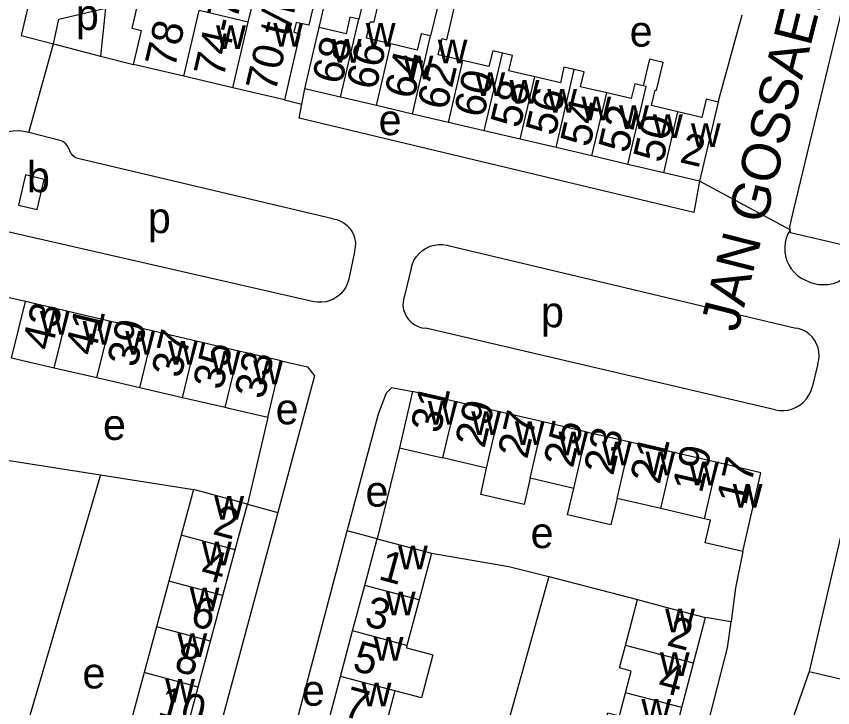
# Model space of a CAD drawing. Extents: x 163012 to 165277, y 382513 to 383987.
# Drawn here: x 163806.5 to 163912.4, y 383286.3 to 383376 of the extents above; entities that cross this region are included whole.
import ezdxf

# ---------------------------------------------------------------- set-up
doc = ezdxf.new("R2010")
doc.units = 0
for name, color, linetype in [('BLT_Basislijn', 7, 'Continuous'), ('BLT_Bebouwing', 7, 'Continuous'), ('BLT_Centroide', 7, 'Continuous'), ('BLT_Huisnummer', 7, 'Continuous'), ('BLT_Huisnummer_ tussenligend', 7, 'Continuous'), ('BLT_Huisnummer_reeks', 7, 'Continuous'), ('BLT_Onderverdeling_panden', 7, 'Continuous'), ('BLT_Straatnaam', 7, 'Continuous'), ('BLT_Vlakafsluiter', 7, 'Continuous')]:
    doc.layers.add(name, color=color, linetype=linetype)

msp = doc.modelspace()

# ---------------------------------------------------------------- linework, layer by layer
at = {"layer": 'BLT_Basislijn'}
for p, q in [((163845.8, 383374.6), (163849.04, 383388.36)), ((163897.57, 383364.91), (163900.68, 383376.23)), ((163811.33, 383372.48), (163817.46, 383370.89)), ((163817.46, 383370.89), (163821.74, 383369.78)), ((163843.57, 383364.66), (163843.94, 383366.62)), ((163841.32, 383365.21), (163843.57, 383364.66)), ((163812.35, 383359.87), (163808.14, 383360.95)), ((163813.62, 383358.3), (163813.29, 383358.98)), ((163813.67, 383358.21), (163813.62, 383358.3)), ((163847.61, 383349.77), (163814.5, 383357.57)), ((163845.13, 383339.01), (163799.14, 383349.5)), ((163862.56, 383346.32), (163907.64, 383335.59)), ((163850.38, 383345.46), (163849.66, 383341.94)), ((163857.75, 383343.37), (163856.93, 383339.95)), ((163904.97, 383324.97), (163859.66, 383335.56)), ((163910.5, 383330.93), (163909.76, 383327.91)), ((163839.16, 383323.97), (163836.52, 383312.74)), ((163856.23, 383320.04), (163853.33, 383308.24)), ((163804.53, 383318.57), (163817.44, 383316.53)), ((163817.44, 383316.53), (163802.21, 383264.65)), ((163817.44, 383316.53), (163829.51, 383314.63)), ((163836.52, 383312.74), (163840.47, 383311.66)), ((163853.33, 383308.24), (163849.46, 383309.26)), ((163875.6, 383303.33), (163887.11, 383300.36)), ((163899.25, 383297.48), (163895.93, 383298.04)), ((163909.37, 383291.03), (163907.14, 383284.56))]:
    msp.add_line(p, q, dxfattribs=at)
for points in [[(163822.01, 383419.4), (163817.8, 383418.84), (163807.17, 383373.55), (163811.33, 383372.48)], [(163906.92, 383348.35), (163906.88, 383348.73), (163907.35, 383350.8), (163918.78, 383398.18), (164018.58, 383381.08)], [(163811.33, 383372.48), (163812.06, 383375.66), (163818.09, 383377.09), (163817.46, 383370.89)], [(163895.18, 383354.66), (163894.43, 383350.58), (163843.23, 383362.84), (163843.57, 383364.66)], [(163808.14, 383360.95), (163807.47, 383361.09), (163806.79, 383361.16), (163806.1, 383361.14), (163805.43, 383361.05), (163804.76, 383360.88), (163804.13, 383360.63), (163803.52, 383360.31), (163802.96, 383359.92), (163802.44, 383359.47), (163801.99, 383358.96), (163801.59, 383358.4), (163801.26, 383357.8), (163801.01, 383357.16), (163800.83, 383356.5), (163800.77, 383356.16)], [(163813.29, 383358.98), (163813.12, 383359.29), (163812.88, 383359.56), (163812.59, 383359.76), (163812.35, 383359.87)], [(163814.17, 383357.74), (163813.89, 383357.95), (163813.67, 383358.21)], [(163814.5, 383357.57), (163814.26, 383357.68), (163814.17, 383357.74)], [(163847.61, 383349.77), (163848.12, 383349.66), (163848.6, 383349.47), (163849.05, 383349.22), (163849.46, 383348.89), (163849.81, 383348.51), (163850.09, 383348.08), (163850.31, 383347.6), (163850.45, 383347.11), (163850.52, 383346.59), (163850.5, 383346.07), (163850.41, 383345.56), (163850.38, 383345.46)], [(163906.92, 383348.35), (163906.63, 383347.82), (163906.41, 383347.27), (163906.27, 383346.69), (163906.21, 383346.09), (163906.22, 383345.49), (163906.32, 383344.9), (163906.49, 383344.33), (163906.74, 383343.79), (163907.06, 383343.28), (163907.44, 383342.82), (163907.88, 383342.42), (163908.37, 383342.08), (163908.9, 383341.8)], [(163956.29, 383336.46), (163906.97, 383347.96), (163906.92, 383348.35)], [(163857.75, 383343.37), (163857.91, 383343.91), (163858.14, 383344.42), (163858.45, 383344.89), (163858.82, 383345.31), (163859.24, 383345.67), (163859.71, 383345.97), (163860.22, 383346.2), (163860.76, 383346.36), (163861.32, 383346.43), (163861.88, 383346.43), (163862.43, 383346.35), (163862.56, 383346.32)], [(163849.66, 383341.94), (163849.51, 383341.41), (163849.28, 383340.91), (163848.99, 383340.44), (163848.63, 383340.03), (163848.21, 383339.67), (163847.74, 383339.37), (163847.24, 383339.15), (163846.71, 383339), (163846.17, 383338.93), (163845.62, 383338.93), (163845.13, 383339.01)], [(163908.9, 383341.8), (163909.46, 383341.54), (163910.05, 383341.36), (163910.66, 383341.24), (163911.28, 383341.22), (163911.9, 383341.26), (163912.5, 383341.39), (163913.09, 383341.6), (163913.64, 383341.88), (163914.14, 383342.22)], [(163856.93, 383339.95), (163856.78, 383339.47), (163856.7, 383338.97), (163856.69, 383338.47), (163856.77, 383337.98), (163856.93, 383337.5), (163857.16, 383337.05), (163857.46, 383336.65), (163857.81, 383336.29), (163858.22, 383336), (163858.67, 383335.78), (163859.15, 383335.63), (163859.66, 383335.56)], [(163910.5, 383330.93), (163910.63, 383331.45), (163910.68, 383331.98), (163910.65, 383332.52), (163910.54, 383333.04), (163910.36, 383333.54), (163910.1, 383334.01), (163909.77, 383334.44), (163909.39, 383334.81), (163908.96, 383335.12), (163908.48, 383335.36), (163907.97, 383335.53), (163907.64, 383335.59)], [(163840.87, 383331.33), (163844.31, 383330.57), (163845.19, 383329.4), (163840.47, 383311.66)], [(163849.46, 383309.26), (163849.62, 383309.89), (163853.5, 383324.44), (163854.55, 383327.17), (163855.26, 383327.87), (163857.92, 383327.34)], [(163904.97, 383324.97), (163905.53, 383324.88), (163906.1, 383324.87), (163906.66, 383324.94), (163907.21, 383325.09), (163907.72, 383325.32), (163908.21, 383325.61), (163908.64, 383325.97), (163909.02, 383326.39), (163909.34, 383326.86), (163909.59, 383327.37), (163909.76, 383327.91)], [(163840.47, 383311.66), (163826.38, 383259.43), (163826.11, 383258.39)], [(163830.64, 383238.01), (163830.81, 383238.67), (163849.46, 383309.26)], [(163860.39, 383306.37), (163870.44, 383304.66), (163875.6, 383303.33)], [(163900.76, 383306.6), (163899.83, 383301.87), (163899.34, 383298.18), (163899.25, 383297.48)], [(163875.6, 383303.33), (163861.61, 383253.11), (163861.49, 383252.69)], [(163886.51, 383246.19), (163886.63, 383246.66), (163898.8, 383294.11), (163899.25, 383297.48)]]:
    msp.add_lwpolyline(points, dxfattribs=at)
at = {"layer": 'BLT_Bebouwing'}
for p, q in [((163836.62, 383375.3), (163830.26, 383376.79)), ((163828.27, 383368.26), (163821.74, 383369.78)), ((163834.63, 383366.77), (163828.27, 383368.26)), ((163841.32, 383365.21), (163834.63, 383366.77)), ((163848.6, 383365.53), (163843.94, 383366.62)), ((163853.26, 383364.45), (163848.6, 383365.53)), ((163857.92, 383363.36), (163853.26, 383364.45)), ((163897.57, 383364.91), (163895.18, 383354.66)), ((163862.58, 383362.27), (163857.92, 383363.36)), ((163867.23, 383361.18), (163862.58, 383362.27)), ((163871.89, 383360.1), (163867.23, 383361.18)), ((163876.55, 383359.01), (163871.89, 383360.1)), ((163885.87, 383356.83), (163881.21, 383357.92)), ((163890.53, 383355.75), (163885.87, 383356.83)), ((163895.18, 383354.66), (163890.53, 383355.75)), ((163807.71, 383355.45), (163806.79, 383351.55)), ((163807.7, 383339.03), (163802.08, 383340.33)), ((163813.24, 383337.74), (163807.7, 383339.03)), ((163818.79, 383336.45), (163813.24, 383337.74)), ((163824.33, 383335.17), (163818.79, 383336.45)), ((163829.87, 383333.88), (163824.33, 383335.17)), ((163835.41, 383332.59), (163829.87, 383333.88)), ((163840.87, 383331.33), (163835.41, 383332.59)), ((163811.45, 383330.4), (163805.91, 383331.69)), ((163839.16, 383323.97), (163840.87, 383331.33)), ((163816.99, 383329.11), (163811.45, 383330.4)), ((163822.54, 383327.83), (163816.99, 383329.11)), ((163857.92, 383327.34), (163856.23, 383320.04)), ((163863.58, 383326.02), (163857.92, 383327.34)), ((163833.62, 383325.26), (163828.08, 383326.54)), ((163869.23, 383324.71), (163863.58, 383326.02)), ((163874.88, 383323.4), (163869.23, 383324.71)), ((163880.53, 383322.08), (163874.88, 383323.4)), ((163891.84, 383319.45), (163886.18, 383320.77)), ((163897.49, 383318.14), (163891.84, 383319.45)), ((163867.53, 383317.41), (163861.88, 383318.73)), ((163878.84, 383314.78), (163873.18, 383316.1)), ((163829.51, 383314.63), (163827.91, 383308.7)), ((163890.14, 383312.16), (163884.49, 383313.47)), ((163834.92, 383306.81), (163836.52, 383312.74)), ((163895.79, 383310.84), (163890.14, 383312.16)), ((163913.94, 383310.53), (163909.37, 383291.03)), ((163827.91, 383308.7), (163826.32, 383302.76)), ((163851.72, 383302.19), (163853.33, 383308.24)), ((163853.33, 383308.24), (163860.39, 383306.37)), ((163833.33, 383300.87), (163834.92, 383306.81)), ((163826.32, 383302.76), (163824.72, 383296.82)), ((163850.15, 383296.29), (163851.72, 383302.19)), ((163831.73, 383294.94), (163833.33, 383300.87)), ((163885.54, 383294.4), (163887.11, 383300.36)), ((163894.36, 383292.08), (163895.93, 383298.04)), ((163824.72, 383296.82), (163823.12, 383290.88)), ((163848.58, 383290.38), (163850.15, 383296.29)), ((163830.14, 383289), (163831.73, 383294.94)), ((163892.85, 383286.34), (163894.36, 383292.08)), ((163823.12, 383290.88), (163821.53, 383284.95)), ((163909.37, 383291.03), (163915.24, 383289.65)), ((163847.01, 383284.48), (163848.58, 383290.38)), ((163828.54, 383283.06), (163830.14, 383289)), ((163891.31, 383280.48), (163892.85, 383286.34))]:
    msp.add_line(p, q, dxfattribs=at)
for points in [[(163821.74, 383369.78), (163822.76, 383374.16), (163821.54, 383374.44), (163823.74, 383383.88), (163824.74, 383383.65)], [(163864.17, 383380.64), (163862.1, 383381.17), (163860.28, 383373.5)], [(163855.13, 383372.47), (163851.94, 383373.21), (163852.43, 383375.32), (163852.94, 383375.32), (163853.69, 383378.54), (163853.52, 383378.58), (163853.93, 383380.37), (163852.19, 383380.78), (163850.96, 383375.66)], [(163864.45, 383370.32), (163861.27, 383371.06), (163861.76, 383373.15), (163862.38, 383372.97), (163864.17, 383380.64)], [(163836.62, 383375.3), (163837.54, 383379.23), (163845.09, 383377.47), (163844.48, 383374.88), (163842.82, 383375.26), (163842.52, 383373.98), (163843.33, 383373.79), (163842.46, 383370.08), (163841.32, 383365.21)], [(163850.96, 383375.66), (163849.81, 383375.93), (163849.3, 383373.78), (163845.8, 383374.6)], [(163843.94, 383366.62), (163845.08, 383371.49), (163845.8, 383374.6)], [(163860.28, 383373.5), (163859.04, 383373.79), (163858.54, 383371.67), (163855.13, 383372.47)], [(163869.59, 383371.28), (163868.33, 383371.57), (163867.85, 383369.53), (163864.45, 383370.32)], [(163873.78, 383368.2), (163870.44, 383368.98), (163870.91, 383370.97), (163869.59, 383371.28)], [(163892.37, 383363.66), (163888.93, 383364.46), (163889.4, 383366.48), (163889.58, 383366.44), (163890.43, 383370.07), (163888.67, 383370.48), (163887.87, 383367.04)], [(163878.91, 383369.13), (163877.58, 383369.44), (163877.11, 383367.42), (163873.78, 383368.2)], [(163883.12, 383366.11), (163880.64, 383366.68), (163879.73, 383366.9), (163880.18, 383368.83), (163878.91, 383369.13)], [(163887.87, 383367.04), (163886.75, 383367.3), (163886.3, 383365.37), (163883.12, 383366.11)], [(163897.57, 383364.91), (163896.02, 383365.27), (163895.47, 383362.93), (163892.37, 383363.66)], [(163881.21, 383357.92), (163880.64, 383358.05), (163876.55, 383359.01)], [(163806.79, 383351.55), (163809.22, 383350.98), (163810.13, 383354.88), (163807.71, 383355.45)], [(163828.08, 383326.54), (163822.54, 383327.83)], [(163839.16, 383323.97), (163834.29, 383325.1), (163833.62, 383325.26)], [(163886.18, 383320.77), (163880.64, 383322.05), (163880.53, 383322.08)], [(163856.23, 383320.04), (163861.1, 383318.91), (163861.88, 383318.73)], [(163873.18, 383316.1), (163872.43, 383312.71), (163866.8, 383314), (163867.53, 383317.41)], [(163900.76, 383306.6), (163903.13, 383316.82), (163897.49, 383318.14)], [(163836.52, 383312.74), (163831.59, 383314.07), (163829.51, 383314.63)], [(163884.49, 383313.47), (163883.65, 383310.06), (163878.03, 383311.36), (163878.84, 383314.78)], [(163900.76, 383306.6), (163895.89, 383307.73), (163896.57, 383310.66), (163895.79, 383310.84)], [(163860.39, 383306.37), (163858.78, 383300.31)], [(163858.78, 383300.31), (163857.21, 383294.41)], [(163887.11, 383300.36), (163890.64, 383299.43), (163895.93, 383298.04)], [(163857.21, 383294.41), (163857.13, 383294.09), (163860.57, 383293.18), (163859.08, 383287.59), (163855.64, 383288.5)], [(163885.55, 383288.26), (163886.29, 383291.08), (163884.77, 383291.48), (163885.54, 383294.4)], [(163855.64, 383288.5), (163854.07, 383282.6)], [(163882.5, 383282.8), (163883.26, 383285.65), (163884.76, 383285.25), (163885.55, 383288.26)]]:
    msp.add_lwpolyline(points, dxfattribs=at)
at = {"layer": 'BLT_Onderverdeling_panden'}
for p, q in [((163828.27, 383368.26), (163830.26, 383376.79)), ((163848.6, 383365.53), (163850.96, 383375.66)), ((163834.63, 383366.77), (163836.62, 383375.3)), ((163857.92, 383363.36), (163860.28, 383373.5)), ((163853.26, 383364.45), (163855.13, 383372.47)), ((163862.58, 383362.27), (163864.45, 383370.32)), ((163867.23, 383361.18), (163869.59, 383371.28)), ((163871.89, 383360.1), (163873.78, 383368.2)), ((163876.55, 383359.01), (163878.91, 383369.13)), ((163881.21, 383357.92), (163883.12, 383366.11)), ((163890.53, 383355.75), (163892.37, 383363.66)), ((163805.91, 383331.69), (163807.7, 383339.03)), ((163811.45, 383330.4), (163813.24, 383337.74)), ((163816.99, 383329.11), (163818.79, 383336.45)), ((163822.54, 383327.83), (163824.33, 383335.17)), ((163828.08, 383326.54), (163829.87, 383333.88)), ((163833.62, 383325.26), (163835.41, 383332.59)), ((163861.88, 383318.73), (163863.58, 383326.02)), ((163867.53, 383317.41), (163869.23, 383324.71)), ((163873.18, 383316.1), (163874.88, 383323.4)), ((163878.84, 383314.78), (163880.53, 383322.08)), ((163884.49, 383313.47), (163886.18, 383320.77)), ((163890.14, 383312.16), (163891.84, 383319.45)), ((163895.79, 383310.84), (163897.49, 383318.14)), ((163834.92, 383306.81), (163827.91, 383308.7)), ((163833.33, 383300.87), (163826.32, 383302.76)), ((163858.78, 383300.31), (163851.72, 383302.19)), ((163831.73, 383294.94), (163824.72, 383296.82)), ((163857.21, 383294.41), (163850.15, 383296.29)), ((163894.36, 383292.08), (163885.54, 383294.4)), ((163830.14, 383289), (163823.12, 383290.88)), ((163855.64, 383288.5), (163848.58, 383290.38)), ((163892.85, 383286.34), (163885.55, 383288.26))]:
    msp.add_line(p, q, dxfattribs=at)
msp.add_lwpolyline([(163885.87, 383356.83), (163888.23, 383366.95), (163887.87, 383367.04)], dxfattribs=at)
at = {"layer": 'BLT_Vlakafsluiter'}
for p, q in [((163808.14, 383360.95), (163811.33, 383372.48)), ((163906.92, 383348.35), (163895.18, 383354.66))]:
    msp.add_line(p, q, dxfattribs=at)

# ---------------------------------------------------------------- texts
at = {"layer": 'BLT_Centroide'}
for s, p in [('p', (163814.25, 383374.27)), ('w', (163832.44, 383371.78)), ('w', (163839.86, 383372.12)), ('w', (163851.86, 383372.11)), ('e', (163886.1, 383372.11)), ('w', (163847.45, 383370.02)), ('w', (163861.19, 383369.95)), ('w', (163856.77, 383367.86)), ('w', (163866.08, 383365.69)), ('w', (163870.52, 383364.69)), ('w', (163875.41, 383363.55)), ('w', (163879.84, 383362.56)), ('w', (163884.72, 383361.41)), ('e', (163853.53, 383360.61)), ('w', (163889.12, 383360.23)), ('w', (163894.05, 383359.09)), ('b', (163807.91, 383353.22)), ('p', (163823.59, 383347.91)), ('p', (163874.6, 383335.69)), ('w', (163809.58, 383334.72)), ('w', (163815.12, 383333.44)), ('w', (163820.66, 383332.14)), ('w', (163826.2, 383330.84)), ('w', (163831.75, 383329.56)), ('w', (163837.25, 383328.28)), ('e', (163840.17, 383323.1)), ('w', (163859.91, 383323.03)), ('w', (163865.55, 383321.72)), ('e', (163817.77, 383321.07)), ('w', (163871.2, 383320.41)), ('w', (163876.86, 383319.09)), ('w', (163882.52, 383317.78)), ('w', (163888.16, 383316.47)), ('w', (163893.81, 383315.16)), ('e', (163851.83, 383312.41)), ('w', (163899.47, 383312.3)), ('w', (163832.21, 383310.72)), ('e', (163873.25, 383307.03)), ('w', (163830.62, 383304.78)), ('w', (163856.05, 383304.28)), ('w', (163829.02, 383298.84)), ('w', (163854.47, 383298.31)), ('w', (163890.7, 383296.09)), ('w', (163827.43, 383292.91)), ('w', (163852.89, 383292.41)), ('w', (163890.02, 383290.44)), ('e', (163815.11, 383288.82)), ('w', (163825.84, 383286.97)), ('e', (163843.57, 383286.58)), ('w', (163851.33, 383286.5)), ('w', (163887.62, 383284.38))]:
    msp.add_text(s, height=4, dxfattribs=at).set_placement(p)
at = {"layer": 'BLT_Huisnummer'}
for s, rotation, p in [('68', 76.8563, (163848.73, 383367.06)), ('64', 76.8619, (163858.11, 383365.15)), ('60', 76.8586, (163867.13, 383362.73)), ('56', 76.8586, (163876.42, 383360.4)), ('50', 76.8609, (163890.39, 383356.9)), ('2', 346.8584, (163892.45, 383357.14)), ('43', 76.2747, (163811.1, 383332.52)), ('37', 76.2718, (163827.86, 383328.96)), ('33', 76.9298, (163838.65, 383326.22)), ('31', 76.9062, (163861.5, 383321.79)), ('25', 76.9119, (163878.74, 383317.31)), ('21', 76.9027, (163889.98, 383315.19)), ('17', 76.9079, (163901.2, 383312.44)), ('2', 344.9532, (163831.85, 383308.89)), ('1', 344.895, (163853.35, 383303.02)), ('6', 344.9532, (163828.93, 383297.05)), ('2', 345.2542, (163890.77, 383294.44)), ('5', 344.8925, (163849.98, 383291.21)), ('10', 344.9512, (163824.7, 383285.35))]:
    msp.add_text(s, height=4, rotation=rotation, dxfattribs=at).set_placement(p)
at = {"layer": 'BLT_Huisnummer_ tussenligend'}
for s, rotation, p in [('66', 76.8619, (163853.17, 383366.34)), ('62', 76.8586, (163862.38, 383363.73)), ('58', 76.8586, (163871.87, 383361.39)), ('54', 76.8644, (163880.92, 383358.94)), ('52', 76.8644, (163885.87, 383358.16)), ('41', 76.2718, (163816.67, 383331.85)), ('39', 76.2718, (163822.12, 383330.36)), ('35', 76.9298, (163833.26, 383327.44)), ('29', 76.9119, (163867.26, 383319.88)), ('27', 76.9119, (163872.8, 383318.48)), ('23', 76.9027, (163883.95, 383316.34)), ('19', 76.9079, (163895.46, 383314.03)), ('4', 344.9532, (163830.27, 383303.15)), ('3', 344.895, (163851.52, 383297.04)), ('8', 344.9532, (163826.85, 383291.13)), ('4', 345.2542, (163889.57, 383288.5)), ('7', 344.8925, (163848.75, 383285.29))]:
    msp.add_text(s, height=4, rotation=rotation, dxfattribs=at).set_placement(p)
at = {"layer": 'BLT_Huisnummer_reeks'}
for s, rotation, p in [('70 t/m 72d', 76.8585, (163840.13, 383366.05)), ('74-76', 76.8632, (163833.38, 383367.92)), ('78', 76.861, (163827.06, 383369.16))]:
    msp.add_text(s, height=4, rotation=rotation, dxfattribs=at).set_placement(p)
at = {"layer": 'BLT_Straatnaam'}
msp.add_text('JAN GOSSAERTSTRAAT', height=5, rotation=75.7373, dxfattribs=at).set_placement((163900.11, 383334.93))

doc.saveas('drawing.dxf')
